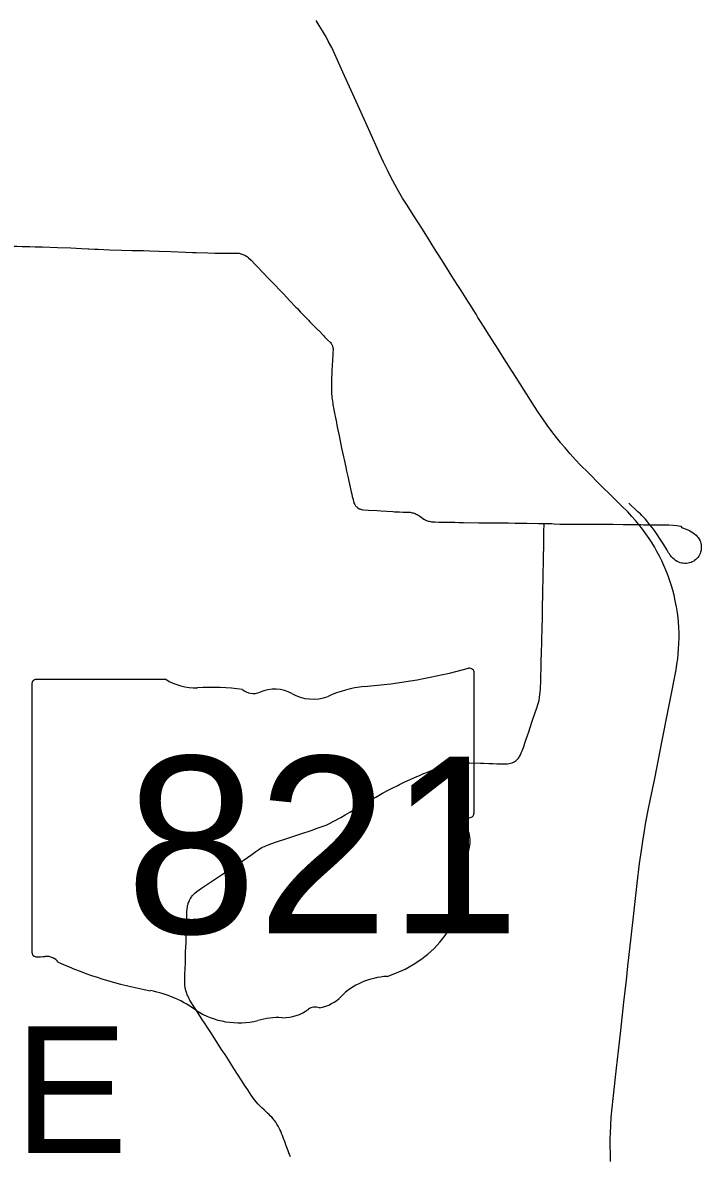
# Model space of a CAD drawing. Extents: x 1761803 to 2441803, y 509895 to 949895.
# Drawn here: x 2230200 to 2240885, y 804074 to 821919 of the extents above; entities that cross this region are included whole.
import ezdxf

# ---------------------------------------------------------------- set-up
doc = ezdxf.new("R2010")
doc.units = 0
for name, color, linetype in [('GM_X_County_Road', 7, 'Continuous'), ('GM_X_Minor_Lake', 7, 'Continuous'), ('GM_X_Minor_River', 7, 'Continuous'), ('GM_X_Township_Road', 7, 'Continuous')]:
    doc.layers.add(name, color=color, linetype=linetype)

msp = doc.modelspace()

# ---------------------------------------------------------------- linework, layer by layer
at = {"layer": 'GM_X_Minor_Lake'}
for points in [[(2229258, 818421), (2229387, 818417), (2229460, 818414), (2229603, 818410), (2229862, 818402), (2230006, 818397), (2230109, 818396), (2230195, 818394), (2230311, 818392), (2230399, 818389)], [(2230399, 818389), (2230513, 818386), (2230749, 818379), (2230958, 818370), (2231128, 818361), (2231231, 818356), (2231241, 818355)], [(2231241, 818355), (2231331, 818351), (2231387, 818348), (2231566, 818339), (2231756, 818333), (2231923, 818330), (2232019, 818328), (2232105, 818328), (2232205, 818325), (2232347, 818320)], [(2232347, 818320), (2232533, 818312), (2232647, 818306), (2232762, 818302), (2232876, 818298)], [(2232876, 818298), (2232932, 818296), (2233114, 818293)], [(2233114, 818293), (2233224, 818290), (2233308, 818289)], [(2233308, 818289), (2233392, 818289), (2233500, 818289), (2233562, 818288), (2233577, 818288), (2233592, 818287), (2233608, 818285), (2233623, 818282), (2233636, 818279), (2233651, 818274), (2233667, 818269), (2233683, 818262), (2233694, 818257), (2233698, 818255), (2233713, 818247), (2233724, 818240), (2233740, 818229), (2233755, 818216), (2233796, 818179), (2233862, 818111)], [(2233862, 818111), (2233900, 818072), (2234073, 817889)], [(2234073, 817889), (2234165, 817793), (2234254, 817698), (2234312, 817639), (2234403, 817544), (2234502, 817439), (2234526, 817414), (2234543, 817396)], [(2234543, 817396), (2234577, 817360), (2234700, 817232), (2234724, 817207), (2234852, 817075), (2234861, 817067), (2234937, 816989)], [(2234937, 816989), (2234954, 816971), (2235002, 816923), (2235046, 816878), (2235056, 816866), (2235063, 816856), (2235063, 816856), (2235069, 816847), (2235074, 816837), (2235078, 816826), (2235081, 816816), (2235084, 816805), (2235086, 816794), (2235087, 816781), (2235087, 816768), (2235085, 816717), (2235084, 816693), (2235082, 816654), (2235081, 816631), (2235080, 816615), (2235077, 816570), (2235075, 816550), (2235073, 816497), (2235070, 816466), (2235067, 816390), (2235066, 816360), (2235065, 816350), (2235064, 816314), (2235064, 816301), (2235063, 816272), (2235061, 816193), (2235062, 816170), (2235062, 816118), (2235065, 816068), (2235067, 816039), (2235070, 816011), (2235073, 815983), (2235076, 815961), (2235082, 815921), (2235085, 815903), (2235090, 815872), (2235094, 815852), (2235105, 815793), (2235115, 815738), (2235119, 815720), (2235139, 815618), (2235147, 815579), (2235153, 815549), (2235181, 815409), (2235192, 815355), (2235220, 815213), (2235250, 815081), (2235260, 815036), (2235288, 814917)], [(2235288, 814917), (2235301, 814855), (2235320, 814771), (2235374, 814525), (2235381, 814491), (2235389, 814456), (2235402, 814405), (2235411, 814374), (2235422, 814343), (2235428, 814330), (2235436, 814316), (2235443, 814307), (2235451, 814297), (2235459, 814289), (2235479, 814274)], [(2240383, 813549), (2240370, 813567), (2240345, 813606), (2240288, 813702), (2240238, 813782), (2240192, 813854), (2240158, 813902), (2240113, 813963), (2240077, 814010), (2240061, 814030), (2240004, 814098), (2239972, 814135), (2239948, 814157), (2239927, 814179), (2239911, 814193), (2239888, 814214), (2239744, 814350)], [(2235479, 814274), (2235499, 814262), (2235509, 814257), (2235518, 814254), (2235530, 814251), (2235545, 814248), (2235564, 814246), (2235646, 814240), (2235780, 814232), (2235837, 814228)], [(2235837, 814228), (2236030, 814216)], [(2236030, 814216), (2236056, 814214), (2236133, 814211)], [(2236133, 814211), (2236185, 814209), (2236190, 814209)], [(2236190, 814209), (2236221, 814208), (2236284, 814206), (2236301, 814205), (2236319, 814202), (2236335, 814199), (2236350, 814195), (2236366, 814189), (2236381, 814184), (2236397, 814176), (2236412, 814168), (2236425, 814161), (2236433, 814156), (2236436, 814154), (2236451, 814144), (2236474, 814127), (2236496, 814111), (2236517, 814097), (2236529, 814091), (2236531, 814089), (2236544, 814083), (2236557, 814077), (2236571, 814072), (2236585, 814067), (2236603, 814063), (2236621, 814059), (2236637, 814057), (2236654, 814055), (2236673, 814054), (2236683, 814053)], [(2236683, 814053), (2236695, 814053), (2236752, 814052), (2236808, 814051), (2236873, 814049), (2236899, 814049), (2236924, 814048), (2236965, 814048), (2237006, 814048), (2237068, 814046), (2237143, 814044), (2237382, 814040), (2237478, 814039), (2237598, 814037), (2237800, 814037)], [(2237800, 814037), (2237848, 814037), (2237954, 814034), (2237957, 814034), (2238138, 814033), (2238324, 814030), (2238386, 814029), (2238410, 814028)], [(2238399, 813394), (2238400, 813420), (2238400, 813466), (2238402, 813499), (2238402, 813513), (2238401, 813528), (2238402, 813534), (2238402, 813546), (2238402, 813558), (2238402, 813564), (2238403, 813572), (2238403, 813576), (2238403, 813581), (2238403, 813586), (2238404, 813594), (2238404, 813599), (2238404, 813612), (2238404, 813623), (2238407, 813739), (2238408, 813891), (2238410, 814028)], [(2238410, 814028), (2238480, 814027), (2238532, 814026), (2238569, 814025), (2238660, 814020), (2238678, 814020), (2238714, 814020), (2238860, 814018), (2238990, 814018), (2239044, 814017), (2239152, 814017), (2239277, 814016)], [(2239277, 814016), (2239288, 814016), (2239431, 814016)], [(2239431, 814016), (2239496, 814016), (2239653, 814014), (2239663, 814014), (2239777, 814013), (2239894, 814011)], [(2239894, 814011), (2239904, 814011), (2239932, 814011), (2239974, 814010), (2240042, 814010), (2240051, 814010), (2240077, 814010), (2240104, 814010), (2240117, 814010)], [(2240117, 814010), (2240186, 814010), (2240294, 814009), (2240376, 814007), (2240440, 814001), (2240498, 813995), (2240563, 813984)], [(2240563, 813984), (2240575, 813972), (2240590, 813961), (2240604, 813953), (2240632, 813942), (2240671, 813927), (2240702, 813914), (2240731, 813898), (2240758, 813881), (2240782, 813863), (2240804, 813844), (2240822, 813824), (2240836, 813806), (2240850, 813784), (2240861, 813764), (2240871, 813740), (2240877, 813718), (2240882, 813695), (2240885, 813670), (2240885, 813637), (2240884, 813623), (2240881, 813604), (2240875, 813579), (2240867, 813557), (2240858, 813536), (2240845, 813513), (2240831, 813495), (2240814, 813475), (2240800, 813461), (2240779, 813445), (2240765, 813436), (2240742, 813424), (2240724, 813416), (2240699, 813408), (2240677, 813403), (2240651, 813400), (2240628, 813399), (2240601, 813401), (2240579, 813405), (2240553, 813411), (2240529, 813420), (2240505, 813432), (2240480, 813447), (2240462, 813461), (2240438, 813483), (2240417, 813504), (2240394, 813532), (2240383, 813549)], [(2238394, 813131), (2238394, 813139), (2238395, 813161), (2238395, 813177), (2238396, 813193), (2238396, 813205), (2238396, 813221), (2238397, 813250), (2238397, 813301), (2238398, 813361), (2238399, 813394)], [(2238357, 811538), (2238358, 811557), (2238358, 811589), (2238360, 811642), (2238362, 811726), (2238362, 811730), (2238363, 811746), (2238363, 811763), (2238366, 811894), (2238368, 811956), (2238370, 812035), (2238371, 812048), (2238372, 812100), (2238373, 812133), (2238373, 812155), (2238375, 812201), (2238376, 812264), (2238378, 812307), (2238378, 812345), (2238380, 812419), (2238383, 812501), (2238383, 812533), (2238385, 812621), (2238386, 812703), (2238387, 812710), (2238387, 812719), (2238387, 812733), (2238387, 812768), (2238389, 812859), (2238389, 812879), (2238391, 812903), (2238391, 812928), (2238392, 812966), (2238392, 813003), (2238394, 813131)], [(2238317, 811192), (2238330, 811241), (2238340, 811293), (2238345, 811329), (2238350, 811375), (2238352, 811421), (2238355, 811462), (2238357, 811511), (2238357, 811538)], [(2237607, 810247), (2237668, 810244), (2237707, 810242), (2237726, 810242), (2237754, 810240), (2237809, 810241), (2237835, 810243), (2237858, 810247), (2237881, 810252), (2237907, 810259), (2237926, 810267), (2237940, 810274), (2237955, 810283), (2237968, 810294), (2237980, 810305), (2237994, 810320), (2238005, 810332), (2238015, 810345), (2238023, 810358), (2238037, 810383), (2238051, 810414), (2238065, 810448), (2238084, 810501), (2238117, 810597), (2238152, 810702), (2238167, 810745), (2238192, 810817), (2238219, 810897), (2238276, 811065), (2238300, 811137), (2238308, 811161), (2238317, 811192)], [(2236646, 810144), (2236686, 810161), (2236708, 810169), (2236735, 810178), (2236781, 810193), (2236798, 810199), (2236810, 810202), (2236862, 810216), (2236905, 810226), (2236950, 810235), (2236954, 810236), (2236987, 810241), (2237044, 810248), (2237103, 810253), (2237166, 810257), (2237196, 810257)], [(2237196, 810257), (2237234, 810258), (2237407, 810253)], [(2237407, 810253), (2237458, 810252), (2237542, 810249), (2237607, 810247)], [(2232842, 808120), (2232852, 808136), (2232860, 808148), (2232873, 808166), (2232885, 808180), (2232899, 808194), (2232913, 808207), (2232944, 808231), (2233016, 808282), (2233144, 808368), (2233330, 808491), (2233448, 808569), (2233508, 808609), (2233592, 808665), (2233611, 808678), (2233671, 808719), (2233807, 808816), (2233874, 808863), (2233918, 808892), (2233940, 808906), (2233968, 808922), (2233988, 808932), (2234006, 808940), (2234028, 808949), (2234054, 808961), (2234125, 808987), (2234198, 809013), (2234358, 809065), (2234582, 809141), (2234741, 809194), (2234837, 809226), (2234917, 809255), (2234947, 809266), (2234978, 809278), (2235031, 809302), (2235077, 809326), (2235209, 809399), (2235277, 809439), (2235350, 809482), (2235430, 809528), (2235458, 809544), (2235504, 809570), (2235560, 809603), (2235603, 809627), (2235651, 809655), (2235714, 809691), (2235759, 809717), (2235867, 809779), (2235953, 809826), (2236020, 809861), (2236105, 809903), (2236133, 809916), (2236208, 809952), (2236405, 810041), (2236437, 810055)], [(2236437, 810055), (2236512, 810088), (2236517, 810090), (2236573, 810113), (2236646, 810144)], [(2234415, 804051), (2234403, 804085), (2234393, 804113), (2234380, 804146), (2234362, 804196), (2234346, 804239), (2234333, 804276), (2234309, 804340), (2234291, 804386), (2234278, 804417), (2234263, 804453), (2234250, 804480), (2234234, 804514), (2234224, 804532), (2234204, 804567), (2234186, 804595), (2234170, 804618), (2234161, 804629), (2234143, 804650), (2234121, 804676), (2234099, 804698), (2234079, 804718), (2234056, 804739), (2234000, 804790), (2233968, 804820), (2233925, 804862), (2233907, 804881), (2233875, 804919), (2233857, 804942), (2233847, 804955), (2233825, 804985), (2233799, 805022), (2233743, 805107), (2233694, 805181), (2233652, 805247), (2233585, 805352), (2233526, 805443), (2233466, 805537), (2233386, 805661), (2233343, 805727), (2233161, 806007), (2233108, 806086), (2233061, 806161), (2233046, 806183), (2233034, 806202), (2232999, 806258), (2232961, 806315), (2232937, 806354), (2232893, 806421), (2232846, 806495), (2232832, 806520), (2232822, 806538), (2232809, 806564), (2232799, 806585), (2232791, 806604), (2232783, 806626), (2232774, 806656), (2232769, 806673), (2232764, 806692), (2232760, 806710), (2232757, 806724), (2232754, 806752), (2232752, 806791), (2232753, 806814), (2232754, 806877), (2232755, 806903), (2232756, 806942), (2232758, 806995), (2232762, 807122), (2232762, 807134), (2232766, 807276), (2232772, 807427), (2232776, 807554), (2232779, 807665), (2232781, 807733), (2232784, 807847), (2232785, 807855), (2232787, 807916), (2232789, 807951), (2232794, 807990), (2232798, 808012), (2232804, 808033), (2232808, 808047), (2232815, 808065), (2232825, 808088), (2232829, 808096), (2232839, 808114), (2232842, 808120)]]:
    msp.add_lwpolyline(points, dxfattribs=at)
at = {"layer": 'GM_X_Minor_River'}
msp.add_lwpolyline([(2239457, 803979), (2239453, 804103), (2239451, 804221), (2239452, 804339), (2239454, 804421), (2239459, 804542), (2239468, 804673), (2239481, 804820), (2239496, 804967), (2239550, 805446), (2239581, 805723), (2239617, 806043), (2239667, 806489), (2239705, 806835), (2239730, 807053), (2239782, 807513), (2239818, 807836), (2239876, 808357), (2239914, 808673), (2239941, 808875), (2239963, 809024), (2239984, 809154), (2240014, 809321), (2240056, 809537), (2240082, 809666), (2240151, 810013), (2240269, 810609), (2240354, 811033), (2240422, 811378), (2240464, 811590), (2240488, 811723), (2240502, 811810), (2240513, 811895), (2240522, 811973), (2240528, 812052), (2240533, 812140), (2240534, 812223), (2240534, 812301), (2240531, 812393), (2240525, 812475), (2240519, 812541), (2240508, 812622), (2240503, 812655), (2240494, 812713), (2240475, 812810), (2240456, 812897), (2240436, 812976), (2240415, 813049), (2240391, 813124), (2240364, 813202), (2240332, 813284), (2240296, 813369), (2240264, 813441), (2240227, 813515), (2240187, 813590), (2240147, 813662), (2240105, 813729), (2240064, 813792), (2240012, 813868), (2239960, 813940), (2239904, 814011), (2239903, 814012), (2239850, 814075), (2239793, 814139), (2239726, 814211), (2239629, 814309), (2239484, 814452), (2239295, 814638), (2239103, 814831), (2238985, 814950), (2238906, 815033), (2238820, 815128), (2238740, 815219), (2238676, 815295), (2238666, 815307), (2238603, 815386), (2238533, 815477), (2238457, 815580), (2238388, 815676), (2238315, 815784), (2238257, 815872), (2237969, 816327), (2237810, 816579), (2237685, 816776), (2237547, 816995), (2237456, 817139), (2237419, 817197), (2237369, 817276), (2237338, 817325), (2237291, 817400), (2237249, 817467), (2237209, 817530), (2237156, 817614), (2237102, 817699), (2237053, 817777), (2236958, 817927), (2236855, 818090), (2236756, 818245), (2236707, 818323), (2236615, 818471), (2236493, 818665), (2236357, 818878), (2236241, 819061), (2236182, 819156), (2236119, 819263), (2236058, 819372), (2235997, 819487), (2235948, 819584), (2235883, 819720), (2235815, 819869), (2235783, 819941), (2235603, 820339), (2235477, 820617), (2235347, 820907), (2235243, 821137), (2235158, 821329), (2235112, 821431), (2235066, 821526), (2235018, 821619), (2235017, 821622), (2234966, 821714), (2234920, 821793), (2234871, 821872), (2234819, 821951)], dxfattribs=at)
at = {"layer": 'GM_X_Township_Road'}
for p, q in [((2237307, 809467), (2237307, 811678)), ((2230346, 811500), (2230346, 807274)), ((2232453, 811573), (2230415, 811573)), ((2237306, 809468), (2237307, 809467))]:
    msp.add_line(p, q, dxfattribs=at)
for centre, major_axis, start_param, end_param in [((2234827, 817335), (7382, 0), 4.814394, 5.042369), ((2237230, 811687), (77.5, 0), 6.141152, 7.989035), ((2230426, 811509), (80.6, 0), 1.712693, 3.28349), ((2232939, 812064), (782, 0), 4.042523, 4.731795), ((2233198, 809200), (2808, 0), 1.404758, 1.657858), ((2234167, 811043), (469, 0), 0.950623, 2.079405), ((2235769, 810282), (1485, 0), 1.699011, 2.107814), ((2233835, 811531), (226, 0), 3.836095, 5.185415), ((2234772, 811713), (564, 0), 4.081561, 5.145723), ((2237224, 809458), (82.9, 0), 5.05454, 6.418171), ((2237289, 809305), (120, 0), 1.883978, 3.671073), ((2236526, 809025), (720, 0), 5.934695, 6.695948), ((2237584, 808542), (524, 0), 2.387724, 3.262537), ((2235241, 808260), (1846, 0), 5.101752, 6.440018), ((2230427, 807265), (81.4, 0), 3.00124, 4.508301), ((2230439, 807697), (621, 0), 4.665946, 4.897461), ((2230566, 807030), (224, 0), 0.519207, 1.627899), ((2233392, 810827), (5331, 0), 4.195997, 4.488961), ((2236019, 806087), (1011, 0), 1.647645, 2.488434), ((2231803, 805375), (1668, 0), 0.823519, 1.323587), ((2234738, 806864), (597, 0), 4.937069, 5.64225), ((2233607, 807009), (1058, 0), 4.026481, 4.996735), ((2234296, 806693), (564, 0), 4.691044, 5.507374), ((2234806, 806283), (159, 0), 1.147584, 2.315152), ((2234218, 805548), (870, 0), 1.495662, 1.94098)]:
    msp.add_ellipse(centre, major_axis=major_axis, ratio=0.8, start_param=start_param, end_param=end_param, dxfattribs=at)

# ---------------------------------------------------------------- texts
at = {"layer": 'GM_X_County_Road'}
msp.add_text('BYESVILLE', height=2000, rotation=0, dxfattribs=at).set_placement((2217434, 804109))
at = {"layer": 'GM_X_Township_Road'}
msp.add_text('821', height=2784.4, dxfattribs=at).set_placement((2231819, 807572))

doc.saveas('drawing.dxf')
